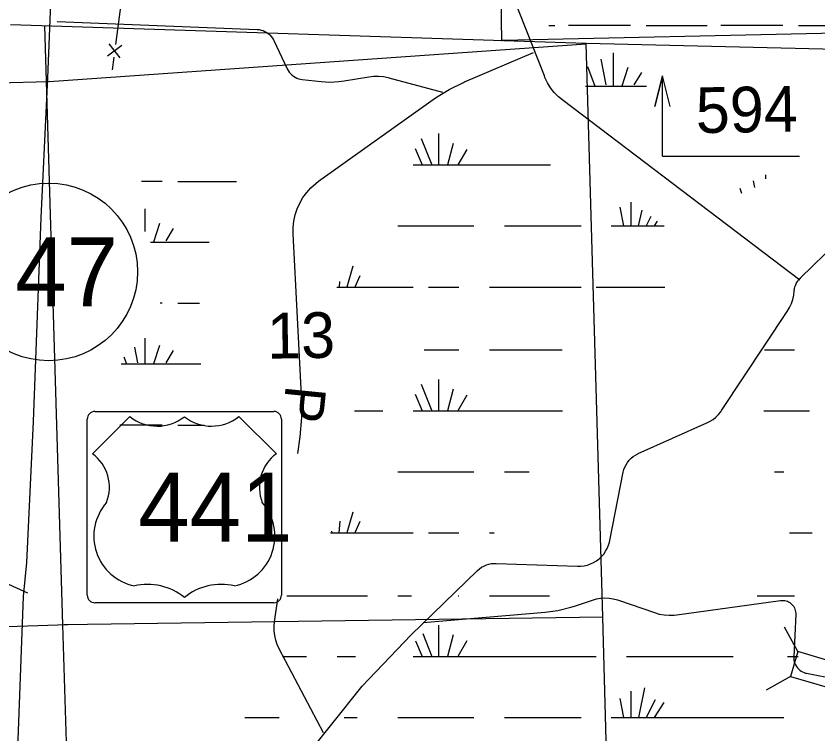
# Model space of a CAD drawing. Extents: x 2480962 to 2688785, y 277103 to 599240.
# Drawn here: x 2541214 to 2549109, y 574292 to 581361 of the extents above; entities that cross this region are included whole.
import ezdxf

# ---------------------------------------------------------------- set-up
doc = ezdxf.new("R2010")
doc.units = 0
for name, color, linetype in [('Planning Number US Highways', 7, 'Continuous'), ('Roadshields US Highways', 7, 'Continuous'), ('Section Lines', 7, 'Continuous'), ('Section Numbers', 7, 'Continuous'), ('Swamps', 7, 'Continuous'), ('Township and Range lines', 7, 'Continuous'), ('Uninventoried Roads and Features', 7, 'Continuous'), ('US Routes Highway Center Lines', 7, 'Continuous')]:
    doc.layers.add(name, color=color, linetype=linetype)

msp = doc.modelspace()

# ---------------------------------------------------------------- linework, layer by layer
at = {"layer": 'Planning Number US Highways'}
msp.add_circle((2541535.235, 578841.561), 875, dxfattribs=at)
at = {"layer": 'Roadshields US Highways'}
for p, q in [((2541990.863, 577467.202), (2543752.335, 577467.202)), ((2541915.863, 575658.827), (2541915.863, 577392.202)), ((2542335.464, 577417.202), (2541965.863, 577051.138)), ((2542335.465, 577417.202), (2542335.464, 577417.201)), ((2542871.503, 577415.584), (2542871.695, 577415.584)), ((2543777.335, 577051.138), (2543407.733, 577417.202)), ((2543827.335, 577392.202), (2543827.335, 575658.827)), ((2543752.335, 575583.827), (2541990.863, 575583.827))]:
    msp.add_line(p, q, dxfattribs=at)
for centre, radius, start, end in [((2541990.863, 577392.202), 75, 90, 180), ((2543752.335, 577392.202), 75, 0, 90), ((2542604.596, 577753.031), 430.363, 231.2915306, 308.3625611), ((2543138.602, 577753.031), 430.363, 231.6374389, 308.7084694), ((2541724.486, 576721.096), 408.888, 338.3056083, 53.8199), ((2544018.712, 576721.096), 408.888, 126.1801, 201.6943917), ((2542481.482, 576239.652), 501.276, 138.7830861, 258.2378111), ((2543261.716, 576239.652), 501.276, 281.7621889, 41.2169139), ((2542512.198, 575206.871), 558.087, 49.9101278, 103.7765444), ((2543231, 575206.871), 558.087, 76.2234556, 130.0898722), ((2541990.863, 575658.827), 75, 180, 270), ((2543752.335, 575658.827), 75, 270, 0)]:
    msp.add_arc(centre, radius, start, end, dxfattribs=at)
at = {"layer": 'Section Lines'}
for p, q in [((2545998.25, 581114.883), (2545909.455, 585258.925)), ((2546827.353, 581090.487), (2541160.687, 581273.528)), ((2541676.189, 575365.763), (2541496.94, 581263.585)), ((2550786.175, 581225.12), (2546002.616, 581119.252)), ((2546827.861, 581084.299), (2541540.193, 580713.881)), ((2550780.564, 580996.565), (2546827.353, 581090.487)), ((2547503.494, 580471.572), (2547578.5, 580771.574)), ((2547579.273, 579982.248), (2547579.256, 580771.574)), ((2547654.262, 580471.572), (2547579.256, 580771.574)), ((2541540.195, 580713.788), (2536175.328, 580549.943)), ((2547579.273, 579982.248), (2548926.596, 579981.079)), ((2546989.809, 575440.581), (2541688.032, 575366.162)), ((2541723.685, 575367.362), (2536378.259, 575187.385)), ((2541842.99, 570002.674), (2541676.189, 575365.763))]:
    msp.add_line(p, q, dxfattribs=at)
at = {"layer": 'Swamps'}
for p, q in [((2546652.988, 581271.601), (2547262.216, 581271.611)), ((2547418.072, 581268.996), (2548018.072, 581269.006)), ((2548152.987, 581271.627), (2548762.215, 581271.637)), ((2547092.558, 580997.826), (2547092.565, 580671.601)), ((2546971.736, 580937.412), (2547020.071, 580683.682)), ((2546838.833, 580864.915), (2546911.331, 580671.598)), ((2547237.548, 580852.84), (2547177.141, 580671.603)), ((2547370.454, 580804.513), (2547297.964, 580683.687)), ((2547579.256, 580771.574), (2547504.262, 580471.569)), ((2546821.248, 580671.597), (2547421.248, 580671.607)), ((2542627.433, 579316.82), (2542567.026, 579135.583)), ((2542760.339, 579268.492), (2542687.849, 579147.667)), ((2542627.459, 578116.806), (2542567.052, 577935.569)), ((2542760.365, 578068.479), (2542687.875, 577947.654))]:
    msp.add_line(p, q, dxfattribs=at)
for points in [[(2546458.777, 581268.979), (2546518.072, 581268.98)], [(2548918.071, 581269.022), (2549257.147, 581269.028)], [(2545373.802, 580202.906), (2545373.809, 579894.903)], [(2545203.053, 580154.653), (2545307.059, 579894.901)], [(2545143.805, 580058.15), (2545214.309, 579894.9)], [(2545518.554, 580106.407), (2545462.809, 579894.904)], [(2545652.055, 580047.034), (2545563.059, 579894.906)], [(2545125.059, 579894.898), (2545214.309, 579894.9)], [(2545214.309, 579894.9), (2545307.059, 579894.901)], [(2545307.059, 579894.901), (2545373.809, 579894.903)], [(2545373.809, 579894.903), (2545462.809, 579894.904)], [(2545462.809, 579894.904), (2545563.059, 579894.906)], [(2545563.059, 579894.906), (2546476.058, 579894.859)], [(2542450.152, 579735.587), (2542652.101, 579735.591)], [(2542807.957, 579732.975), (2543383.395, 579732.985)], [(2548471.762, 579737.424), (2548483.989, 579673.244)], [(2548592.584, 579797.838), (2548592.585, 579759.011)], [(2548338.859, 579664.927), (2548357.078, 579616.347)], [(2547266.566, 579527.431), (2547266.572, 579293.615)], [(2542482.443, 579461.806), (2542482.448, 579239.682)], [(2547159.067, 579479.179), (2547196.072, 579293.614)], [(2547374.318, 579449.494), (2547340.822, 579293.617)], [(2547463.319, 579386.433), (2547418.822, 579293.618)], [(2547526.32, 579341.87), (2547496.821, 579293.619)], [(2544973.072, 579293.639), (2545722.572, 579293.589)], [(2546023.322, 579293.594), (2546776.822, 579293.607)], [(2547073.572, 579293.612), (2547196.072, 579293.614)], [(2547196.072, 579293.614), (2547266.572, 579293.615)], [(2547266.572, 579293.615), (2547340.822, 579293.617)], [(2547340.822, 579293.617), (2547418.822, 579293.618)], [(2547418.822, 579293.618), (2547496.821, 579293.619)], [(2547496.821, 579293.619), (2547596.821, 579293.621)], [(2542538.184, 579135.582), (2542811.133, 579135.587)], [(2542811.133, 579135.587), (2543116.999, 579135.592)], [(2544531.331, 578896.502), (2544471.835, 578692.373)], [(2544598.083, 578803.689), (2544549.835, 578692.375)], [(2544397.584, 578748.06), (2544394.085, 578692.372)], [(2544371.835, 578692.372), (2544394.085, 578692.372)], [(2544394.085, 578692.372), (2544471.835, 578692.373)], [(2544471.835, 578692.373), (2544549.835, 578692.375)], [(2544549.835, 578692.375), (2545125.085, 578692.385)], [(2545273.585, 578692.387), (2545574.335, 578692.392)], [(2545874.835, 578692.335), (2546776.835, 578692.35)], [(2546925.085, 578692.353), (2547600.585, 578692.364)], [(2542633.661, 578535.577), (2542652.127, 578535.577)], [(2542807.983, 578532.962), (2543021.552, 578532.966)], [(2542482.471, 578190.213), (2542482.476, 577935.568)], [(2542380.95, 578100.057), (2542409.982, 577947.649)], [(2545230.85, 578072.566), (2545574.349, 578072.572)], [(2545874.849, 578072.577), (2546591.099, 578072.528)], [(2548584.098, 578072.562), (2548877.348, 578072.567)], [(2542274.88, 578005.863), (2542301.242, 577935.565)], [(2542247.886, 577935.564), (2542811.159, 577935.574)], [(2542811.159, 577935.574), (2543032.347, 577935.577)], [(2545373.855, 577783.066), (2545373.862, 577475)], [(2545203.106, 577734.812), (2545307.112, 577474.999)], [(2545518.607, 577686.567), (2545462.862, 577475.002)], [(2545143.608, 577638.31), (2545214.112, 577474.997)], [(2545652.109, 577627.194), (2545563.112, 577475.003)], [(2544546.112, 577474.986), (2544824.612, 577474.991)], [(2545125.112, 577474.996), (2545214.112, 577474.997)], [(2545214.112, 577474.997), (2545307.112, 577474.999)], [(2545307.112, 577474.999), (2545373.862, 577475)], [(2545373.862, 577475), (2545462.862, 577475.002)], [(2545462.862, 577475.002), (2545563.112, 577475.003)], [(2545563.112, 577475.003), (2546594.862, 577475.021)], [(2548576.862, 577474.992), (2549025.862, 577474.999)], [(2542237.08, 577335.557), (2542652.153, 577335.564)], [(2542808.009, 577332.949), (2543065.739, 577332.953)], [(2544972.875, 576873.737), (2545722.625, 576873.749)], [(2546023.375, 576873.754), (2546264.625, 576873.758)], [(2548680.625, 576873.736), (2548773.375, 576873.738)], [(2544531.384, 576476.6), (2544471.889, 576272.471)], [(2544401.386, 576387.533), (2544393.889, 576272.47)], [(2544598.136, 576383.85), (2544549.889, 576272.473)], [(2544308.639, 576272.468), (2544323.389, 576272.469)], [(2544319.888, 576287.344), (2544323.389, 576272.469)], [(2544323.389, 576272.469), (2544393.889, 576272.47)], [(2544393.889, 576272.47), (2544471.889, 576272.471)], [(2544471.889, 576272.471), (2544549.889, 576272.473)], [(2544549.889, 576272.473), (2545125.139, 576272.482)], [(2545273.639, 576272.485), (2545574.139, 576272.49)], [(2545874.889, 576272.495), (2545923.139, 576272.496)], [(2548829.138, 576272.482), (2549051.888, 576272.486)], [(2543881.902, 575652.704), (2544676.152, 575652.655)], [(2544972.902, 575652.66), (2545106.652, 575652.662)], [(2545566.902, 575652.67), (2545574.152, 575652.67)], [(2545874.902, 575652.675), (2546464.902, 575652.685)], [(2548509.902, 575652.657), (2548877.402, 575652.663)], [(2545373.909, 575363.163), (2545373.916, 575055.16)], [(2545217.911, 575281.535), (2545306.916, 575055.159)], [(2545518.661, 575266.665), (2545462.916, 575055.161)], [(2545147.412, 575207.283), (2545214.166, 575055.157)], [(2545652.162, 575207.291), (2545563.166, 575055.163)], [(2543837.416, 575055.134), (2544074.916, 575055.138)], [(2544375.416, 575055.143), (2544557.416, 575055.146)], [(2545125.166, 575055.156), (2545214.166, 575055.157)], [(2545214.166, 575055.157), (2545306.916, 575055.159)], [(2545306.916, 575055.159), (2545373.916, 575055.16)], [(2545373.916, 575055.16), (2545462.916, 575055.161)], [(2545462.916, 575055.161), (2545563.166, 575055.163)], [(2545563.166, 575055.163), (2546925.166, 575055.124)], [(2547225.916, 575055.129), (2548276.166, 575055.146)], [(2548810.666, 575055.155), (2548914.416, 575055.157)], [(2547266.673, 574713.687), (2547266.679, 574453.872)], [(2547400.172, 574747.065), (2547340.929, 574453.874)], [(2547158.925, 574639.435), (2547196.179, 574453.871)], [(2547507.925, 574628.316), (2547418.929, 574453.875)], [(2547593.176, 574602.317), (2547496.679, 574453.876)], [(2543466.179, 574453.871), (2543803.929, 574453.877)], [(2544445.929, 574453.887), (2544572.179, 574453.889)], [(2544972.929, 574453.896), (2545722.679, 574453.847)], [(2546023.429, 574453.852), (2546776.679, 574453.864)], [(2547073.679, 574453.869), (2547196.179, 574453.871)], [(2547196.179, 574453.871), (2547266.679, 574453.872)], [(2547266.679, 574453.872), (2547340.929, 574453.874)], [(2547340.929, 574453.874), (2547418.929, 574453.875)], [(2547418.929, 574453.875), (2547496.679, 574453.876)], [(2547496.679, 574453.876), (2548773.429, 574453.898)]]:
    msp.add_lwpolyline(points, dxfattribs=at)
at = {"layer": 'Township and Range lines'}
for p, q in [((2546989.809, 575440.581), (2546825.978, 581090.531)), ((2547137.501, 570143.079), (2546989.809, 575440.581))]:
    msp.add_line(p, q, dxfattribs=at)
at = {"layer": 'Uninventoried Roads and Features'}
for p, q in [((2546415.737, 580770.585), (2545951.494, 581957.139)), ((2542244.027, 581451.828), (2542193.368, 581080.264)), ((2541618.135, 581308.176), (2543587.576, 581228.821)), ((2542255.296, 581071.821), (2542114.555, 580964.853)), ((2542238.409, 580947.967), (2542131.441, 581088.707)), ((2543752.529, 581119.389), (2543883.185, 580841.569)), ((2545629.109, 580712.589), (2546309.624, 581001.109)), ((2542176.482, 580956.41), (2542159.596, 580832.555)), ((2544444.572, 580722.373), (2544687.512, 580762.999)), ((2544029.827, 580736.79), (2544218.457, 580716.03)), ((2544883.167, 580753.236), (2545411.324, 580609.667)), ((2544193.448, 579734.297), (2545345.537, 580554.075)), ((2548930.213, 578760.976), (2546599.51, 580527.619)), ((2548936.097, 578783.213), (2549787.731, 579613.743)), ((2544026.57, 577560.479), (2543943.031, 579217.196)), ((2548875.87, 578654.302), (2548877.793, 578682.9)), ((2548159.917, 577475.685), (2548807.782, 578453.058)), ((2547338.712, 577052.117), (2548016.873, 577354.593)), ((2543988.706, 577051.843), (2544011.607, 577217.307)), ((2547060.766, 576196.563), (2547192.425, 576868.373)), ((2545940.651, 575970.989), (2546741.587, 575943.062)), ((2545100.959, 575264.003), (2545756.615, 575900.095)), ((2541019.183, 575820.935), (2541327.838, 575681.802)), ((2543759.41, 575395.169), (2543790.831, 575622.19)), ((2546711.024, 575551.115), (2546888.342, 575610.733)), ((2547146.264, 575609.377), (2547498.606, 575486.769)), ((2547719.536, 575464.907), (2548741.198, 575606.381)), ((2545221.928, 575389.92), (2546422.297, 575491.293)), ((2548890.125, 575470.641), (2548871.188, 575049.991)), ((2548911.87, 575102.122), (2548779.882, 575343.326)), ((2544240.626, 574301.444), (2543805.721, 575130.017)), ((2548911.87, 575102.122), (2548839.966, 574856.428)), ((2549271.774, 574996.794), (2548911.87, 575102.122)), ((2548839.966, 574856.427), (2548598.762, 574724.439)), ((2548839.966, 574856.428), (2549199.87, 574751.1)), ((2548996.498, 574889.96), (2549609.667, 574767.47))]:
    msp.add_line(p, q, dxfattribs=at)
for points in [[(2543587.576, 581228.821), (2543607.459, 581226.973), (2543627.04, 581223.057), (2543646.104, 581217.117), (2543664.443, 581209.216), (2543681.855, 581199.442), (2543698.151, 581187.9), (2543713.151, 581174.719), (2543726.691, 581160.042), (2543738.622, 581144.03), (2543748.815, 581126.858), (2543752.529, 581119.389)], [(2543883.185, 580841.569), (2543892.299, 580824.562), (2543903.141, 580808.601), (2543915.591, 580793.862), (2543929.514, 580780.504), (2543944.758, 580768.675), (2543961.154, 580758.504), (2543978.523, 580750.102), (2543996.675, 580743.562), (2544015.411, 580738.957), (2544029.827, 580736.79)], [(2544687.512, 580762.999), (2544735.138, 580768.42), (2544783.071, 580768.833), (2544830.784, 580764.233), (2544877.756, 580754.671), (2544883.167, 580753.236)], [(2546599.51, 580527.619), (2546554.581, 580565.536), (2546513.862, 580607.941), (2546477.798, 580654.371), (2546446.783, 580704.316), (2546421.16, 580757.23), (2546415.737, 580770.585)], [(2544218.457, 580716.03), (2544304.591, 580711.093), (2544390.769, 580715.187), (2544444.572, 580722.373)], [(2545345.537, 580554.075), (2545477.791, 580638.116), (2545618.106, 580707.872), (2545629.109, 580712.589)], [(2543943.031, 579217.196), (2543943.155, 579279.759), (2543949.818, 579341.967), (2543962.946, 579403.137), (2543982.396, 579462.599), (2544007.956, 579519.703), (2544039.345, 579573.822), (2544076.218, 579624.363), (2544118.172, 579670.773), (2544164.748, 579712.545), (2544193.448, 579734.297)], [(2548875.786, 578653.089), (2548878.362, 578674.018), (2548883.111, 578694.563), (2548889.98, 578714.5), (2548898.897, 578733.608), (2548909.762, 578751.68), (2548922.457, 578768.518), (2548936.097, 578783.213)], [(2548807.782, 578453.058), (2548829.832, 578490.433), (2548847.853, 578529.907), (2548861.65, 578571.048), (2548871.071, 578613.407), (2548875.786, 578653.089)], [(2544011.607, 577217.307), (2544027.908, 577408.227), (2544026.57, 577560.479)], [(2548016.873, 577354.593), (2548048.167, 577370.563), (2548077.62, 577389.718), (2548104.908, 577411.846), (2548129.735, 577436.706), (2548151.827, 577464.024), (2548159.917, 577475.685)], [(2547192.425, 576868.373), (2547198.919, 576894.249), (2547208.081, 576919.302), (2547219.813, 576943.261), (2547233.984, 576965.863), (2547250.44, 576986.858), (2547269, 577006.02), (2547289.463, 577023.136), (2547311.602, 577038.019), (2547335.174, 577050.507), (2547338.712, 577052.117)], [(2546741.587, 575943.062), (2546774.46, 575943.637), (2546807.092, 575947.646), (2546839.126, 575955.044), (2546870.211, 575965.749), (2546900.008, 575979.646), (2546928.188, 575996.581), (2546954.444, 576016.368), (2546978.488, 576038.792), (2547000.055, 576063.607), (2547018.912, 576090.539), (2547034.849, 576119.296), (2547047.693, 576149.56), (2547057.305, 576181.003), (2547060.766, 576196.563)], [(2545756.615, 575900.095), (2545776.459, 575917.425), (2545798.006, 575932.587), (2545821.02, 575945.413), (2545845.249, 575955.764), (2545870.425, 575963.524), (2545896.276, 575968.611), (2545922.517, 575970.967), (2545940.651, 575970.989)], [(2546888.342, 575610.733), (2546928.515, 575621.937), (2546969.638, 575628.881), (2547011.262, 575631.488), (2547052.93, 575629.729), (2547094.186, 575623.625), (2547134.577, 575613.242), (2547146.264, 575609.377)], [(2546422.297, 575491.293), (2546549.953, 575508.842), (2546675.075, 575539.638), (2546711.024, 575551.115)], [(2548741.198, 575606.381), (2548754.868, 575607.549), (2548768.586, 575607.281), (2548782.201, 575605.581), (2548795.563, 575602.467), (2548808.527, 575597.975), (2548820.951, 575592.151), (2548832.697, 575585.06), (2548843.638, 575576.781), (2548853.653, 575567.403), (2548862.634, 575557.029), (2548870.481, 575545.774), (2548877.108, 575533.76), (2548882.444, 575521.12), (2548886.428, 575507.991), (2548889.019, 575494.517), (2548890.187, 575480.846), (2548890.125, 575470.641)], [(2547498.606, 575486.769), (2547546.283, 575472.93), (2547595.146, 575464.15), (2547644.659, 575460.525), (2547694.28, 575462.096), (2547719.536, 575464.907)], [(2543805.721, 575130.017), (2543786.456, 575171.914), (2543771.675, 575215.595), (2543761.542, 575260.582), (2543756.166, 575306.381), (2543755.607, 575352.491), (2543759.41, 575395.169)], [(2544025.487, 574013.44), (2544621.844, 574762.555), (2545100.959, 575264.003)], [(2548871.188, 575049.991), (2548871.308, 575033.659), (2548873.135, 575017.429), (2548876.649, 575001.479), (2548881.809, 574985.983), (2548888.562, 574971.112), (2548896.833, 574957.029), (2548906.53, 574943.886), (2548917.547, 574931.83), (2548929.765, 574920.991), (2548943.048, 574911.488), (2548957.252, 574903.426), (2548972.221, 574896.893), (2548987.791, 574891.961), (2548996.498, 574889.96)]]:
    msp.add_lwpolyline(points, dxfattribs=at)
at = {"layer": 'US Routes Highway Center Lines'}
msp.add_lwpolyline([(2541050.044, 570199.552), (2541136.814, 572292.869), (2541234.43, 574234.34), (2541288.661, 575644.346), (2541321.199, 575980.579), (2541386.277, 577368.893), (2541462.2, 579375.441), (2541527.277, 580752.909), (2541570.662, 581815.837), (2541570.662, 582162.915), (2541548.97, 582238.839), (2541603.201, 582672.687), (2541700.817, 583106.535), (2541874.356, 583540.383), (2542047.895, 583844.077), (2542308.204, 584223.694), (2542731.206, 584592.465), (2543349.44, 585015.467), (2544260.521, 585612.008), (2544878.755, 586013.318), (2546028.452, 586718.321)], dxfattribs=at)

# ---------------------------------------------------------------- texts
at = {"layer": 'Planning Number US Highways'}
msp.add_text('47', height=680, dxfattribs=at).set_placement((2541206.094, 578501.56))
at = {"layer": 'Roadshields US Highways'}
msp.add_text('441', height=679.999, dxfattribs=at).set_placement((2542417.91, 576184.706))
at = {"layer": 'Section Numbers'}
for s, rotation, p in [('594', 0.8221806, (2547909.603, 580207.969)), ('13', 0.8221667, (2543689.087, 577986.747))]:
    msp.add_text(s, height=450, rotation=rotation, dxfattribs=at).set_placement(p)
at = {"layer": 'Uninventoried Roads and Features'}
msp.add_text('P', height=400.001, rotation=264.2908139, dxfattribs=at).set_placement((2543870.661, 577733.639))

doc.saveas('drawing.dxf')
